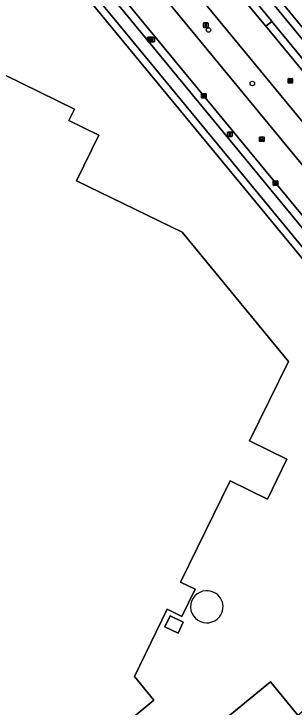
# Model space of a CAD drawing. Extents: x 156141 to 158132, y 385651 to 388333.
# Drawn here: x 156991.8 to 157052.5, y 386328.2 to 386478.5 of the extents above; entities that cross this region are included whole.
import ezdxf

# ---------------------------------------------------------------- set-up
doc = ezdxf.new("R2010")
doc.units = 0
for name, color, linetype in [('IMGEO_Afvalbak', 7, 'Continuous'), ('IMGEO_Berm_groen', 7, 'Continuous'), ('IMGEO_Boom', 7, 'Continuous'), ('IMGEO_Erf', 7, 'Continuous'), ('IMGEO_Fietspad_gesloten', 7, 'Continuous'), ('IMGEO_Kolk', 7, 'Continuous'), ('IMGEO_Lage_trafo', 7, 'Continuous'), ('IMGEO_Lichtmast', 7, 'Continuous'), ('IMGEO_Opslagtank', 7, 'Continuous'), ('IMGEO_Pand', 7, 'Continuous'), ('IMGEO_Rijbaan_lokaal_gesloten', 7, 'Continuous'), ('IMGEO_Rijbaan_lokaal_open', 7, 'Continuous'), ('IMGEO_Rioolput', 7, 'Continuous'), ('IMGEO_Verkeersbordpaal', 7, 'Continuous'), ('IMGEO_Voetpad_open', 7, 'Continuous')]:
    doc.layers.add(name, color=color, linetype=linetype)

msp = doc.modelspace()

# ---------------------------------------------------------------- linework, layer by layer
at = {"layer": 'IMGEO_Afvalbak'}
for p, q in [((157020.78, 386472.54), (157020.78, 386473.34)), ((157020.78, 386473.34), (157020.78, 386472.54)), ((157020.88, 386473.44), (157021.67, 386473.44)), ((157021.67, 386473.44), (157020.88, 386473.44)), ((157021.77, 386473.34), (157021.77, 386472.54)), ((157021.77, 386472.54), (157021.77, 386473.34)), ((157021.67, 386472.44), (157020.88, 386472.44)), ((157020.88, 386472.44), (157021.67, 386472.44))]:
    msp.add_line(p, q, dxfattribs=at)
msp.add_lwpolyline([(157020.92, 386473.16), (157021.63, 386473.16), (157021.48, 386472.69), (157021.07, 386472.69), (157020.92, 386473.16)], dxfattribs=at)
for centre, start, end in [((157020.88, 386473.34), 90, 180), ((157020.88, 386473.34), 90, 180), ((157021.67, 386473.34), 0, 90), ((157021.67, 386473.34), 360, 90), ((157020.88, 386472.54), 180, 270), ((157020.88, 386472.54), 180, 270), ((157021.67, 386472.54), 270, 0), ((157021.67, 386472.54), 270, 0)]:
    msp.add_arc(centre, 0.1, start, end, dxfattribs=at)
at = {"layer": 'IMGEO_Berm_groen'}
for points in [[(157002.33, 386508.86), (157009.63, 386500), (157103.14, 386386.43), (157105.1, 386384.05), (157109.73, 386387.85), (157107.76, 386390.26), (157017.39, 386500)], [(157000.59, 386500), (157000, 386500.71), (156999.31, 386501.55), (156997.23, 386501.52), (157000, 386498.06), (157086.19, 386393.38)], [(157099.71, 386379.64), (157000.59, 386500)], [(157104.91, 386407.31), (157047.71, 386476.84), (157046.39, 386475.77), (157115.11, 386392.27)]]:
    msp.add_lwpolyline(points, dxfattribs=at)
at = {"layer": 'IMGEO_Boom'}
for centre in [(157033.99, 386474.98), (157043.48, 386463.39)]:
    msp.add_circle(centre, 0.489, dxfattribs=at)
at = {"layer": 'IMGEO_Erf'}
for points in [[(156920.91, 386652.29), (156913.64, 386646.33), (156919.7, 386638.93), (156919.91, 386638.66), (156922.96, 386634.96), (156962.33, 386587.15), (156969.42, 386578.55), (156982.11, 386563.14), (156988.38, 386555.54), (157000, 386541.41), (157034.1, 386500), (157043.74, 386488.28), (157044.25, 386487.67), (157048.74, 386482.21), (157049.53, 386481.28), (157107.84, 386410.44)], [(157082.67, 386391), (157000, 386491.44), (156993.9, 386498.84), (156987.59, 386506.51)], [(156967.17, 386476.28), (157004.95, 386457.81), (157003.75, 386455.35), (157010.2, 386452.15), (157005.4, 386442.29), (157028.24, 386431.13), (157051.3, 386403.13), (157042.88, 386385.91), (157050.96, 386381.96), (157046.72, 386373.3), (157038.65, 386377.25), (157027.94, 386355.34), (157031.12, 386353.77), (157028.21, 386347.87), (157025.05, 386349.43), (157017.94, 386334.89), (157022.13, 386329.74), (156975.52, 386291.04)], [(156977.15, 386263.89), (156998.63, 386281.54), (156988.88, 386285.67), (157047.4, 386333.71), (157053.34, 386326.49), (157058.4, 386330.64), (157074.65, 386343.99), (157075.41, 386344.65), (157076.14, 386345.32)]]:
    msp.add_lwpolyline(points, dxfattribs=at)
msp.add_lwpolyline([(157027.37, 386344.27), (157024.53, 386345.66), (157025.68, 386348.01), (157028.52, 386346.61)], close=True, dxfattribs=at)
for centre, start, end in [((157033.55, 386349.97), 92.7, 270.0014), ((157033.67, 386349.97), 268.0657, 94.6357)]:
    msp.add_arc(centre, 3.46, start, end, dxfattribs=at)
at = {"layer": 'IMGEO_Fietspad_gesloten'}
for points in [[(156987.04, 386550.47), (156995.78, 386539.85), (157000, 386534.73), (157002.8, 386531.34), (157028.6, 386500), (157040.04, 386486.18), (157040.11, 386486.1), (157047.63, 386476.93), (157047.71, 386476.84), (157104.91, 386407.31)], [(157106.12, 386409.97), (157048.25, 386480.29), (157042.54, 386487.23), (157031.99, 386500), (157000, 386538.85)], [(157000, 386498.06), (156997.23, 386501.52), (156995.15, 386499.84), (157000, 386493.95), (157084.09, 386391.8)], [(157086.19, 386393.38), (157000, 386498.06)]]:
    msp.add_lwpolyline(points, dxfattribs=at)
at = {"layer": 'IMGEO_Kolk'}
for p, q in [((157032.45, 386460.3), (157032.45, 386461.15)), ((157032.52, 386461.23), (157033.37, 386461.23)), ((157033.37, 386460.23), (157032.52, 386460.23)), ((157032.71, 386460.72), (157032.71, 386460.73)), ((157032.75, 386460.77), (157033.15, 386460.77)), ((157033.14, 386460.68), (157032.75, 386460.68)), ((157032.96, 386460.45), (157032.93, 386460.45)), ((157032.94, 386461.01), (157032.96, 386461.01)), ((157033.19, 386460.73), (157033.19, 386460.72)), ((157033.45, 386461.15), (157033.45, 386460.3)), ((157048.01, 386441.35), (157048.01, 386442.2)), ((157048.09, 386442.27), (157048.94, 386442.27)), ((157048.27, 386441.77), (157048.27, 386441.78)), ((157048.71, 386441.73), (157048.31, 386441.73)), ((157048.32, 386441.82), (157048.71, 386441.82)), ((157048.5, 386442.05), (157048.53, 386442.05)), ((157048.76, 386441.78), (157048.76, 386441.77)), ((157049.01, 386442.2), (157049.01, 386441.35)), ((157048.94, 386441.27), (157048.09, 386441.27)), ((157048.52, 386441.49), (157048.5, 386441.49))]:
    msp.add_line(p, q, dxfattribs=at)
for points in [[(157032.45, 386460.3), (157032.45, 386461.15)], [(157032.52, 386461.23), (157033.37, 386461.23)], [(157033.37, 386460.23), (157032.52, 386460.23)], [(157033.45, 386461.15), (157033.45, 386460.3)], [(157048.01, 386441.35), (157048.01, 386442.2)], [(157048.09, 386442.27), (157048.94, 386442.27)], [(157049.01, 386442.2), (157049.01, 386441.35)], [(157048.94, 386441.27), (157048.09, 386441.27)]]:
    msp.add_lwpolyline(points, dxfattribs=at)
for centre, radius, start, end in [((157032.52, 386461.15), 0.0765, 91.552, 178.448), ((157032.52, 386461.15), 0.0765, 91.552, 178.448), ((157032.52, 386460.3), 0.0765, 181.552, 268.448), ((157032.52, 386460.3), 0.0765, 181.552, 268.448), ((157032.75, 386460.73), 0.0403, 85.8775, 175.7526), ((157032.74, 386460.72), 0.0366, 178.938, 274.7102), ((157033.15, 386460.73), 0.043, 264.8664, 352.4533), ((157033.15, 386460.73), 0.0386, 1.7309, 96.639), ((157033.37, 386461.15), 0.0765, 1.552, 88.448), ((157033.37, 386461.15), 0.0765, 1.552, 88.448), ((157033.37, 386460.3), 0.0765, 271.552, 358.448), ((157033.37, 386460.3), 0.0765, 271.552, 358.448), ((157048.09, 386442.2), 0.0765, 91.552, 178.448), ((157048.09, 386442.2), 0.0765, 91.552, 178.448), ((157048.31, 386441.78), 0.0403, 85.8775, 175.7526), ((157048.31, 386441.77), 0.0366, 178.938, 274.7102), ((157048.72, 386441.78), 0.0386, 1.7309, 96.639), ((157048.71, 386441.77), 0.043, 264.8664, 352.4533), ((157048.94, 386442.2), 0.0765, 1.552, 88.448), ((157048.94, 386442.2), 0.0765, 1.552, 88.448), ((157048.09, 386441.35), 0.0765, 181.552, 268.448), ((157048.09, 386441.35), 0.0765, 181.552, 268.448), ((157048.94, 386441.35), 0.0765, 271.552, 358.448), ((157048.94, 386441.35), 0.0765, 271.552, 358.448)]:
    msp.add_arc(centre, radius, start, end, dxfattribs=at)
for centre, major_axis, ratio, start_param, end_param in [((157032.93, 386460.73), (-0.387, 0.002), 0.722429, 4.712389, 7.853982), ((157032.96, 386460.73), (-0.39, 0.002), 0.717154, 1.570796, 4.712389), ((157048.5, 386441.77), (-0.387, 0.002), 0.722429, 4.712389, 7.853982), ((157048.52, 386441.77), (-0.39, 0.002), 0.717154, 1.570796, 4.712389)]:
    msp.add_ellipse(centre, major_axis=major_axis, ratio=ratio, start_param=start_param, end_param=end_param, dxfattribs=at)
at = {"layer": 'IMGEO_Lage_trafo'}
msp.add_lwpolyline([(157028.52, 386346.61), (157025.68, 386348.01), (157024.53, 386345.66), (157027.37, 386344.27)], close=True, dxfattribs=at)
at = {"layer": 'IMGEO_Lichtmast'}
for p, q in [((157021.27, 386472.49), (157021.27, 386473.28)), ((157021.27, 386473.28), (157021.27, 386472.49)), ((157021.37, 386473.38), (157022.16, 386473.38)), ((157022.16, 386473.38), (157021.37, 386473.38)), ((157022.26, 386473.28), (157022.26, 386472.49)), ((157022.26, 386472.49), (157022.26, 386473.28)), ((157022.16, 386472.39), (157021.37, 386472.39)), ((157021.37, 386472.39), (157022.16, 386472.39)), ((157038.11, 386451.96), (157038.11, 386452.76)), ((157038.11, 386452.76), (157038.11, 386451.96)), ((157038.21, 386452.86), (157039, 386452.86)), ((157039, 386452.86), (157038.21, 386452.86)), ((157039.1, 386452.76), (157039.1, 386451.96)), ((157039.1, 386451.96), (157039.1, 386452.76)), ((157039, 386451.86), (157038.21, 386451.86)), ((157038.21, 386451.86), (157039, 386451.86))]:
    msp.add_line(p, q, dxfattribs=at)
for points in [[(157021.69, 386473.26), (157021.84, 386473.26), (157021.84, 386472.51), (157021.69, 386472.51), (157021.69, 386473.26)], [(157038.53, 386452.73), (157038.68, 386452.73), (157038.68, 386451.98), (157038.53, 386451.98), (157038.53, 386452.73)]]:
    msp.add_lwpolyline(points, dxfattribs=at)
for centre, start, end in [((157021.37, 386473.28), 90, 180), ((157021.37, 386473.28), 90, 180), ((157022.16, 386473.28), 0, 90), ((157022.16, 386473.28), 360, 90), ((157021.37, 386472.49), 180, 270), ((157021.37, 386472.49), 180, 270), ((157022.16, 386472.49), 270, 0), ((157022.16, 386472.49), 270, 0), ((157038.21, 386452.76), 90, 180), ((157038.21, 386452.76), 90, 180), ((157039, 386452.76), 0, 90), ((157039, 386452.76), 360, 90), ((157038.21, 386451.96), 180, 270), ((157038.21, 386451.96), 180, 270), ((157039, 386451.96), 270, 0), ((157039, 386451.96), 270, 0)]:
    msp.add_arc(centre, 0.1, start, end, dxfattribs=at)
at = {"layer": 'IMGEO_Opslagtank'}
for centre, start, end in [((157033.55, 386349.97), 92.7, 270.0014), ((157033.67, 386349.97), 268.0657, 94.6357)]:
    msp.add_arc(centre, 3.46, start, end, dxfattribs=at)
at = {"layer": 'IMGEO_Pand'}
msp.add_lwpolyline([(156975.52, 386291.04), (157022.13, 386329.74), (157017.94, 386334.89), (157025.05, 386349.43), (157028.21, 386347.87), (157031.12, 386353.77), (157027.94, 386355.34), (157038.65, 386377.25), (157046.72, 386373.3), (157050.96, 386381.96), (157042.88, 386385.91), (157051.3, 386403.13), (157028.24, 386431.13), (157005.4, 386442.29), (157010.2, 386452.15), (157003.75, 386455.35), (157004.95, 386457.81), (156967.17, 386476.28)], dxfattribs=at)
msp.add_lwpolyline([(157058.14, 386320.65), (157053.34, 386326.49), (157047.4, 386333.71), (156988.88, 386285.67), (156998.63, 386281.54), (157000.88, 386280.58), (157003.09, 386282.39), (157006.49, 386278.21)], close=True, dxfattribs=at)
at = {"layer": 'IMGEO_Rijbaan_lokaal_gesloten'}
for points in [[(157006.88, 386512.77), (157017.39, 386500), (157107.76, 386390.26), (157109.73, 386387.85), (157110.44, 386386.99), (157115.82, 386391.44), (157115.11, 386392.27), (157046.39, 386475.77), (157046.31, 386475.87), (157038.8, 386485), (157038.73, 386485.08), (157026.41, 386500), (157002.55, 386528.98), (157000, 386532.08), (156993.4, 386540.12), (156989.45, 386544.94)], [(156985.57, 386518.24), (156993.21, 386508.96), (156999.31, 386501.55), (157000, 386500.71), (157000.59, 386500), (157099.71, 386379.64), (157100.42, 386378.78), (157105.79, 386383.21), (157105.1, 386384.05), (157103.14, 386386.43), (157009.63, 386500), (157002.33, 386508.86)]]:
    msp.add_lwpolyline(points, dxfattribs=at)
at = {"layer": 'IMGEO_Rijbaan_lokaal_open'}
msp.add_lwpolyline([(157040.11, 386486.1), (157038.8, 386485), (157046.31, 386475.87), (157046.39, 386475.77), (157047.71, 386476.84), (157047.63, 386476.93)], close=True, dxfattribs=at)
at = {"layer": 'IMGEO_Rioolput'}
for p, q in [((157051.19, 386463.56), (157051.19, 386464.41)), ((157051.27, 386464.48), (157052.12, 386464.48)), ((157052.19, 386464.41), (157052.19, 386463.56)), ((157052.12, 386463.48), (157051.27, 386463.48)), ((157051.45, 386463.98), (157051.45, 386463.99)), ((157051.89, 386463.94), (157051.49, 386463.94)), ((157051.5, 386464.03), (157051.89, 386464.03)), ((157051.68, 386464.26), (157051.71, 386464.26)), ((157051.7, 386463.7), (157051.68, 386463.7)), ((157051.94, 386463.99), (157051.94, 386463.98)), ((157045.03, 386450.87), (157045.03, 386451.72)), ((157045.1, 386451.79), (157045.96, 386451.79)), ((157045.96, 386450.79), (157045.1, 386450.79)), ((157045.29, 386451.29), (157045.29, 386451.3)), ((157045.33, 386451.34), (157045.73, 386451.34)), ((157045.73, 386451.25), (157045.33, 386451.25)), ((157045.54, 386451.01), (157045.51, 386451.01)), ((157045.52, 386451.57), (157045.54, 386451.57)), ((157045.77, 386451.3), (157045.77, 386451.29)), ((157046.03, 386451.72), (157046.03, 386450.87))]:
    msp.add_line(p, q, dxfattribs=at)
for points in [[(157051.19, 386463.56), (157051.19, 386464.41)], [(157051.27, 386464.48), (157052.12, 386464.48)], [(157052.19, 386464.41), (157052.19, 386463.56)], [(157052.12, 386463.48), (157051.27, 386463.48)], [(157045.03, 386450.87), (157045.03, 386451.72)], [(157045.1, 386451.79), (157045.96, 386451.79)], [(157045.96, 386450.79), (157045.1, 386450.79)], [(157046.03, 386451.72), (157046.03, 386450.87)]]:
    msp.add_lwpolyline(points, dxfattribs=at)
for centre, radius, start, end in [((157051.27, 386464.41), 0.0765, 91.552, 178.448), ((157051.27, 386464.41), 0.0765, 91.552, 178.448), ((157052.12, 386464.41), 0.0765, 1.552, 88.448), ((157052.12, 386464.41), 0.0765, 1.552, 88.448), ((157051.27, 386463.56), 0.0765, 181.552, 268.448), ((157051.27, 386463.56), 0.0765, 181.552, 268.448), ((157051.49, 386463.99), 0.0403, 85.8775, 175.7526), ((157051.49, 386463.98), 0.0366, 178.938, 274.7102), ((157051.9, 386463.99), 0.0386, 1.7309, 96.639), ((157051.89, 386463.98), 0.043, 264.8664, 352.4533), ((157052.12, 386463.56), 0.0765, 271.552, 358.448), ((157052.12, 386463.56), 0.0765, 271.552, 358.448), ((157045.11, 386451.72), 0.0765, 91.552, 178.448), ((157045.11, 386451.72), 0.0765, 91.552, 178.448), ((157045.11, 386450.87), 0.0765, 181.552, 268.448), ((157045.11, 386450.87), 0.0765, 181.552, 268.448), ((157045.33, 386451.3), 0.0403, 85.8775, 175.7526), ((157045.32, 386451.29), 0.0366, 178.938, 274.7102), ((157045.73, 386451.3), 0.0386, 1.7309, 96.639), ((157045.73, 386451.29), 0.043, 264.8664, 352.4533), ((157045.95, 386451.72), 0.0765, 1.552, 88.448), ((157045.95, 386451.72), 0.0765, 1.552, 88.448), ((157045.95, 386450.87), 0.0765, 271.552, 358.448), ((157045.95, 386450.87), 0.0765, 271.552, 358.448)]:
    msp.add_arc(centre, radius, start, end, dxfattribs=at)
for centre, major_axis, ratio, start_param, end_param in [((157051.68, 386463.98), (-0.387, 0.002), 0.722429, 4.712389, 7.853982), ((157051.7, 386463.98), (-0.39, 0.002), 0.717154, 1.570796, 4.712389), ((157045.52, 386451.29), (-0.387, 0.002), 0.722429, 4.712389, 7.853982), ((157045.54, 386451.29), (-0.39, 0.002), 0.717154, 1.570796, 4.712389)]:
    msp.add_ellipse(centre, major_axis=major_axis, ratio=ratio, start_param=start_param, end_param=end_param, dxfattribs=at)
at = {"layer": 'IMGEO_Verkeersbordpaal'}
for p, q in [((157032.88, 386475.64), (157032.88, 386476.44)), ((157032.88, 386476.44), (157032.88, 386475.64)), ((157032.98, 386476.54), (157033.77, 386476.54)), ((157033.77, 386476.54), (157032.98, 386476.54)), ((157033.87, 386476.44), (157033.87, 386475.64)), ((157033.87, 386475.64), (157033.87, 386476.44)), ((157033.77, 386475.54), (157032.98, 386475.54)), ((157032.98, 386475.54), (157033.77, 386475.54))]:
    msp.add_line(p, q, dxfattribs=at)
msp.add_lwpolyline([(157033.3, 386476.42), (157033.45, 386476.42), (157033.45, 386475.67), (157033.3, 386475.67), (157033.3, 386476.42)], dxfattribs=at)
for centre, start, end in [((157032.98, 386476.44), 90, 180), ((157032.98, 386476.44), 90, 180), ((157033.77, 386476.44), 0, 90), ((157033.77, 386476.44), 360, 90), ((157032.98, 386475.64), 180, 270), ((157032.98, 386475.64), 180, 270), ((157033.77, 386475.64), 270, 0), ((157033.77, 386475.64), 270, 0)]:
    msp.add_arc(centre, 0.1, start, end, dxfattribs=at)
at = {"layer": 'IMGEO_Voetpad_open'}
for points in [[(157000, 386493.95), (156995.15, 386499.84), (156993.9, 386498.84), (157000, 386491.44), (157082.67, 386391)], [(157084.09, 386391.8), (157000, 386493.95)], [(157107.84, 386410.44), (157049.53, 386481.28), (157048.25, 386480.29), (157106.12, 386409.97)]]:
    msp.add_lwpolyline(points, dxfattribs=at)

doc.saveas('drawing.dxf')
